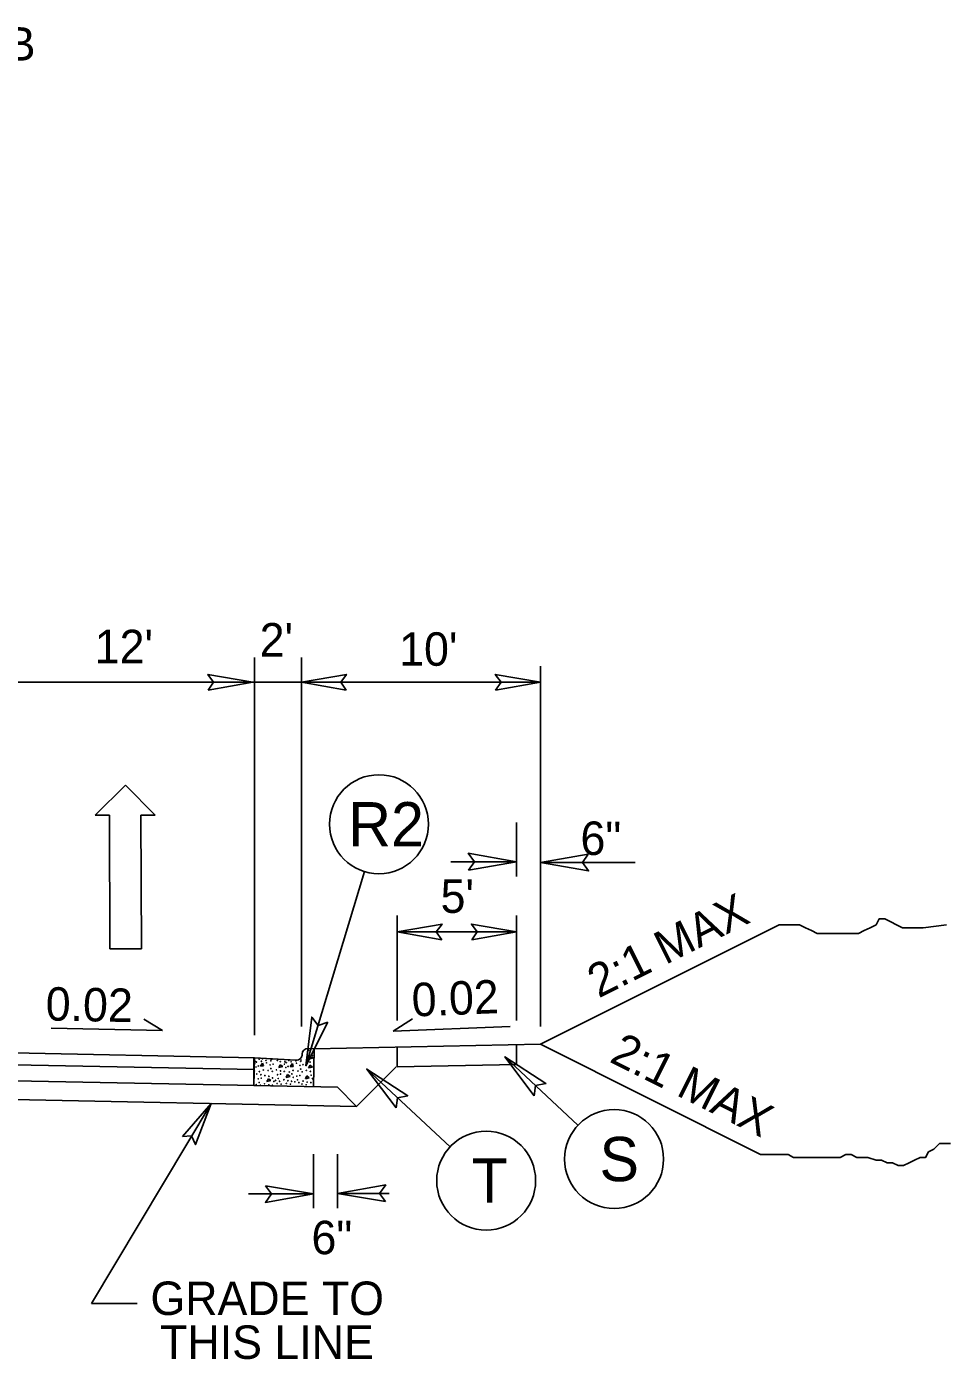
# Model space of a CAD drawing. Extents: x 1640342 to 1730599, y 538663 to 843747.
# Drawn here: x 1730044.8 to 1730083.5, y 539250.4 to 539306.2 of the extents above; entities that cross this region are included whole.
import ezdxf

# ---------------------------------------------------------------- set-up
doc = ezdxf.new("R2010")
doc.units = 0
for name, color, linetype in [('Default', 7, 'Continuous'), ('Prop Terminator CELL', 7, 'Continuous'), ('Typical Curb CELL', 7, 'Continuous'), ('Typical Hinge Slope Arterial CELL', 7, 'Continuous'), ('Typical Hinge Slope Interstate CELL', 7, 'Continuous'), ('Typical ID Circle CELL', 7, 'Continuous'), ('Typical Pavement Slope CELL', 7, 'Continuous'), ('Typical Pavement Slope Information CELL', 7, 'Continuous'), ('Typical Shoulder Slope CELL', 7, 'Continuous'), ('Typical Terminator CELL', 7, 'Continuous'), ('Typical Text General CELL', 7, 'Continuous'), ('Typical Text ID Circle CELL', 7, 'Continuous'), ('Typical Text Label CELL', 7, 'Continuous')]:
    doc.layers.add(name, color=color, linetype=linetype)

msp = doc.modelspace()

# ---------------------------------------------------------------- linework, layer by layer
at = {"layer": 'Default'}
for p, q in [((1730054.368, 539264.026), (1730054.368, 539279.796)), ((1730056.34, 539264.344), (1730056.34, 539279.796)), ((1730054.368, 539263.986), (1730054.368, 539279.516)), ((1730066.34, 539264.344), (1730066.34, 539279.434)), ((1730054.305, 539278.752), (1730042.368, 539278.752)), ((1730056.305, 539278.752), (1730054.305, 539278.752)), ((1730066.34, 539278.752), (1730056.305, 539278.752)), ((1730048.976, 539274.454), (1730047.701, 539273.192)), ((1730050.219, 539273.199), (1730048.976, 539274.454)), ((1730047.701, 539273.192), (1730048.3, 539273.193)), ((1730048.3, 539273.193), (1730048.317, 539267.598)), ((1730049.619, 539273.197), (1730050.219, 539273.199)), ((1730049.636, 539267.601), (1730049.619, 539273.197)), ((1730065.34, 539272.879), (1730065.34, 539270.62)), ((1730062.59, 539271.239), (1730065.34, 539271.239)), ((1730070.309, 539271.215), (1730066.34, 539271.215)), ((1730060.34, 539264.598), (1730060.34, 539269)), ((1730065.34, 539264.598), (1730065.34, 539269)), ((1730060.34, 539268.304), (1730065.34, 539268.304)), ((1730048.317, 539267.598), (1730049.636, 539267.601)), ((1730056.847, 539259.004), (1730056.847, 539256.745)), ((1730057.847, 539259.004), (1730057.847, 539256.745)), ((1730054.117, 539257.34), (1730056.847, 539257.34)), ((1730060.015, 539257.364), (1730057.847, 539257.364))]:
    msp.add_line(p, q, dxfattribs=at)
for points in [[(1730052.431, 539278.429), (1730054.305, 539278.752), (1730052.421, 539279.085), (1730052.66, 539278.752)], [(1730058.214, 539278.429), (1730056.34, 539278.752), (1730058.224, 539279.085), (1730057.985, 539278.752)], [(1730064.465, 539278.429), (1730066.34, 539278.752), (1730064.455, 539279.085), (1730064.694, 539278.752)], [(1730062.214, 539267.981), (1730060.34, 539268.304), (1730062.224, 539268.637), (1730061.985, 539268.304)], [(1730063.466, 539267.981), (1730065.34, 539268.304), (1730063.455, 539268.637), (1730063.695, 539268.304)]]:
    msp.add_lwpolyline(points, close=True, dxfattribs=at)
at = {"layer": 'Prop Terminator CELL'}
msp.add_lwpolyline([(1730051.363, 539259.742), (1730052.554, 539261.126), (1730051.898, 539259.409), (1730051.742, 539259.771)], close=True, dxfattribs=at)
at = {"layer": 'Typical Curb CELL'}
for p, q in [((1730054.35, 539261.876), (1730054.368, 539263.042)), ((1730054.368, 539263.042), (1730056.116, 539262.942)), ((1730056.369, 539263.178), (1730056.369, 539263.188)), ((1730056.872, 539263.42), (1730056.612, 539263.424)), ((1730056.676, 539263.09), (1730056.692, 539262.999)), ((1730056.83, 539263.043), (1730056.676, 539263.09)), ((1730056.692, 539262.999), (1730056.83, 539263.043)), ((1730056.847, 539261.826), (1730056.872, 539263.42)), ((1730054.623, 539262.695), (1730054.711, 539262.813)), ((1730054.744, 539262.699), (1730054.623, 539262.695)), ((1730054.711, 539262.813), (1730054.744, 539262.699)), ((1730055.387, 539262.632), (1730055.451, 539262.745)), ((1730055.553, 539262.669), (1730055.387, 539262.632)), ((1730055.451, 539262.745), (1730055.553, 539262.669)), ((1730055.872, 539262.675), (1730055.959, 539262.794)), ((1730055.991, 539262.68), (1730055.872, 539262.675)), ((1730055.959, 539262.794), (1730055.991, 539262.68)), ((1730056.635, 539262.613), (1730056.699, 539262.726)), ((1730056.801, 539262.65), (1730056.635, 539262.613)), ((1730056.699, 539262.726), (1730056.801, 539262.65)), ((1730054.89, 539262.051), (1730054.955, 539262.165)), ((1730055.057, 539262.088), (1730054.89, 539262.051)), ((1730054.955, 539262.165), (1730055.057, 539262.088)), ((1730055.696, 539262.22), (1730055.76, 539262.333)), ((1730055.862, 539262.257), (1730055.696, 539262.22)), ((1730055.76, 539262.333), (1730055.862, 539262.257)), ((1730056.502, 539262.163), (1730056.566, 539262.277)), ((1730056.668, 539262.2), (1730056.502, 539262.163)), ((1730056.566, 539262.277), (1730056.668, 539262.2))]:
    msp.add_line(p, q, dxfattribs=at)
for centre in [(1730056.641, 539263.348), (1730056.803, 539263.128), (1730056.857, 539263.31), (1730054.37, 539262.488), (1730054.381, 539262.796), (1730054.399, 539262.892), (1730054.436, 539262.652), (1730054.455, 539262.857), (1730054.532, 539262.696), (1730054.565, 539262.98), (1730054.58, 539262.462), (1730054.661, 539262.894), (1730054.708, 539262.995), (1730054.741, 539262.528), (1730054.855, 539262.93), (1730054.882, 539262.828), (1730054.946, 539262.502), (1730055.029, 539262.74), (1730055.06, 539262.911), (1730055.061, 539262.586), (1730055.078, 539262.961), (1730055.116, 539262.471), (1730055.155, 539262.767), (1730055.294, 539262.531), (1730055.334, 539262.929), (1730055.453, 539262.876), (1730055.465, 539262.488), (1730055.618, 539262.469), (1730055.629, 539262.777), (1730055.647, 539262.873), (1730055.684, 539262.633), (1730055.703, 539262.838), (1730055.78, 539262.677), (1730055.813, 539262.93), (1730055.909, 539262.875), (1730055.989, 539262.509), (1730056.103, 539262.911), (1730056.13, 539262.809), (1730056.194, 539262.483), (1730056.277, 539262.721), (1730056.308, 539262.892), (1730056.309, 539262.566), (1730056.326, 539262.942), (1730056.364, 539262.452), (1730056.403, 539262.747), (1730056.542, 539262.512), (1730056.582, 539262.909), (1730056.701, 539262.857), (1730056.713, 539262.469), (1730054.449, 539261.921), (1730054.47, 539262.361), (1730054.533, 539262.159), (1730054.565, 539262.005), (1730054.62, 539261.89), (1730054.641, 539262.33), (1730054.659, 539262.186), (1730054.798, 539261.95), (1730054.807, 539262.295), (1730054.968, 539261.907), (1730054.978, 539262.264), (1730055.122, 539261.888), (1730055.132, 539262.196), (1730055.187, 539262.052), (1730055.255, 539262.09), (1730055.322, 539261.967), (1730055.338, 539262.328), (1730055.37, 539262.173), (1730055.425, 539262.059), (1730055.464, 539262.355), (1730055.493, 539261.936), (1730055.603, 539262.119), (1730055.706, 539261.967), (1730055.774, 539262.076), (1730055.828, 539262.443), (1730055.877, 539261.936), (1730055.927, 539262.056), (1730055.938, 539262.364), (1730055.993, 539262.221), (1730056.06, 539262.033), (1730056.144, 539262.272), (1730056.176, 539262.117), (1730056.231, 539262.002), (1730056.27, 539262.298), (1730056.362, 539261.939), (1730056.409, 539262.062), (1730056.533, 539261.908), (1730056.579, 539262.02), (1730056.733, 539262), (1730056.744, 539262.308), (1730056.798, 539262.165)]:
    msp.add_circle(centre, 0.00801, dxfattribs=at)
for centre, start, end in [((1730056.129, 539263.181), 266.7341, 359.1186), ((1730056.608, 539263.185), 89.1186, 179.1186)]:
    msp.add_arc(centre, 0.239, start, end, dxfattribs=at)
at = {"layer": 'Typical Hinge Slope Arterial CELL'}
for p, q in [((1730076.332, 539268.606), (1730066.34, 539263.609)), ((1730066.34, 539263.609), (1730075.556, 539258.986))]:
    msp.add_line(p, q, dxfattribs=at)
msp.add_lwpolyline([(1730083.35, 539268.606), (1730082.365, 539268.483), (1730082.119, 539268.483), (1730081.749, 539268.483), (1730081.503, 539268.483), (1730081.257, 539268.606), (1730081.011, 539268.729), (1730080.764, 539268.853), (1730080.518, 539268.853), (1730080.395, 539268.606), (1730080.148, 539268.483), (1730079.902, 539268.359), (1730079.656, 539268.237), (1730079.41, 539268.237), (1730079.164, 539268.237), (1730078.918, 539268.237), (1730078.671, 539268.237), (1730078.425, 539268.237), (1730078.179, 539268.237), (1730077.933, 539268.237), (1730077.687, 539268.359), (1730077.44, 539268.483), (1730077.194, 539268.606), (1730076.824, 539268.606), (1730076.578, 539268.606), (1730076.332, 539268.606)], dxfattribs=at)
at = {"layer": 'Typical Hinge Slope Interstate CELL'}
msp.add_lwpolyline([(1730083.505, 539259.447), (1730083.274, 539259.447), (1730083.044, 539259.447), (1730082.814, 539259.217), (1730082.583, 539259.101), (1730082.468, 539258.871), (1730082.237, 539258.871), (1730082.007, 539258.756), (1730081.777, 539258.64), (1730081.546, 539258.525), (1730081.316, 539258.525), (1730081.086, 539258.64), (1730080.855, 539258.64), (1730080.625, 539258.756), (1730080.395, 539258.756), (1730080.049, 539258.871), (1730079.818, 539258.871), (1730079.588, 539258.871), (1730079.358, 539258.986), (1730079.127, 539258.986), (1730078.897, 539258.871), (1730078.667, 539258.871), (1730078.436, 539258.871), (1730078.206, 539258.871), (1730077.976, 539258.871), (1730077.63, 539258.871), (1730077.285, 539258.871), (1730076.939, 539258.871), (1730076.708, 539258.986), (1730076.363, 539258.986), (1730076.017, 539258.986), (1730075.556, 539258.986)], dxfattribs=at)
at = {"layer": 'Typical ID Circle CELL'}
for p, q in [((1730058.985, 539270.829), (1730056.527, 539262.704)), ((1730067.915, 539260.214), (1730064.85, 539263.076)), ((1730062.559, 539259.31), (1730059.073, 539262.565))]:
    msp.add_line(p, q, dxfattribs=at)
for centre in [(1730059.584, 539272.812), (1730069.428, 539258.801), (1730064.072, 539257.897)]:
    msp.add_circle(centre, 2.071, dxfattribs=at)
at = {"layer": 'Typical Pavement Slope CELL'}
for p, q in [((1730054.368, 539263.042), (1730020.305, 539263.723)), ((1730054.368, 539262.542), (1730020.305, 539263.223)), ((1730054.35, 539263.042), (1730054.35, 539261.876)), ((1730054.372, 539261.876), (1730020.309, 539262.557)), ((1730060.3, 539262.655), (1730058.649, 539261.004)), ((1730058.649, 539261.004), (1730020.305, 539261.771)), ((1730057.847, 539261.806), (1730054.35, 539261.876)), ((1730057.847, 539261.806), (1730058.649, 539261.004))]:
    msp.add_line(p, q, dxfattribs=at)
at = {"layer": 'Typical Pavement Slope Information CELL'}
for p, q in [((1730050.521, 539264.18), (1730045.862, 539264.273)), ((1730050.521, 539264.18), (1730049.738, 539264.653)), ((1730060.175, 539264.157), (1730060.988, 539264.672)), ((1730060.175, 539264.157), (1730065.074, 539264.354))]:
    msp.add_line(p, q, dxfattribs=at)
at = {"layer": 'Typical Shoulder Slope CELL'}
for p, q in [((1730066.34, 539263.609), (1730056.872, 539263.42)), ((1730065.34, 539262.756), (1730065.34, 539263.59)), ((1730060.34, 539263.49), (1730060.34, 539262.656)), ((1730065.34, 539262.756), (1730060.34, 539262.656))]:
    msp.add_line(p, q, dxfattribs=at)
at = {"layer": 'Typical Terminator CELL'}
for p, q in [((1730047.551, 539252.76), (1730052.554, 539261.126)), ((1730049.46, 539252.76), (1730047.551, 539252.76))]:
    msp.add_line(p, q, dxfattribs=at)
for points in [[(1730063.332, 539270.893), (1730065.34, 539271.239), (1730063.321, 539271.596), (1730063.577, 539271.239)], [(1730068.347, 539271.561), (1730066.34, 539271.215), (1730068.359, 539270.858), (1730068.102, 539271.215)], [(1730057.439, 539264.525), (1730056.527, 539262.704), (1730056.77, 539264.739), (1730057.037, 539264.39)], [(1730066.082, 539261.453), (1730064.85, 539263.076), (1730066.57, 539261.959), (1730066.138, 539261.873)], [(1730060.305, 539260.942), (1730059.073, 539262.565), (1730060.792, 539261.448), (1730060.361, 539261.362)], [(1730054.84, 539257.686), (1730056.847, 539257.34), (1730054.828, 539256.983), (1730055.085, 539257.34)], [(1730059.855, 539257.018), (1730057.847, 539257.364), (1730059.866, 539257.721), (1730059.61, 539257.364)]]:
    msp.add_lwpolyline(points, close=True, dxfattribs=at)

# ---------------------------------------------------------------- texts
at = {"layer": 'Default'}
for s, p in [("10'", (1730060.43, 539279.445)), ("5'", (1730062.164, 539269.104)), ('6"', (1730056.759, 539254.818))]:
    msp.add_text(s, height=1.4, dxfattribs=at).set_placement(p)
msp.add_text('6"', height=1.4, rotation=360, dxfattribs=at).set_placement((1730068.02, 539271.527))
at = {"layer": 'Typical Hinge Slope Interstate CELL'}
for rotation, p in [(26.5646, (1730068.777, 539265.515)), (333.4354, (1730069.186, 539262.89))]:
    msp.add_text('2:1 MAX', height=1.4, rotation=rotation, dxfattribs=at).set_placement(p)
at = {"layer": 'Typical Pavement Slope Information CELL'}
for s, p in [("12'", (1730047.685, 539279.552)), ("2'", (1730054.589, 539279.832))]:
    msp.add_text(s, height=1.4, dxfattribs=at).set_placement(p)
for rotation, p in [(358.8543, (1730045.621, 539264.602)), (2.3003, (1730060.982, 539264.763))]:
    msp.add_text('0.02', height=1.4, rotation=rotation, dxfattribs=at).set_placement(p)
at = {"layer": 'Typical Text General CELL'}
for s, p in [('GRADE TO', (1730050.016, 539252.274)), ('THIS LINE', (1730050.423, 539250.438))]:
    msp.add_text(s, height=1.4, dxfattribs=at).set_placement(p)
at = {"layer": 'Typical Text ID Circle CELL'}
for s, height, p in [('R2', 1.8535, (1730058.298, 539271.885)), ('S', 1.854, (1730068.817, 539257.874)), ('T', 1.854, (1730063.463, 539256.97))]:
    msp.add_text(s, height=height, dxfattribs=at).set_placement(p)
at = {"layer": 'Typical Text Label CELL'}
msp.add_text('-Y1Rev- STA. 11+58.61 TO STA. 12+53.10 LB', height=1.4, dxfattribs=at).set_placement((1730006.284, 539304.771))

doc.saveas('drawing.dxf')
